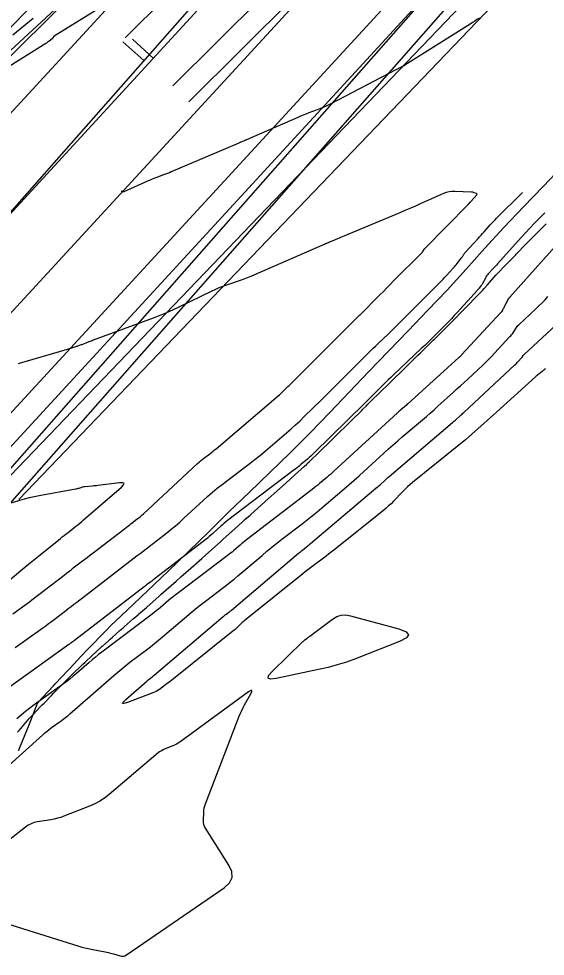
# Model space of a CAD drawing. Extents: x 658976 to 668726, y 639543 to 647196.
# Drawn here: x 662037.9 to 662131.1, y 642735.9 to 642901.9 of the extents above; entities that cross this region are included whole.
import ezdxf

# ---------------------------------------------------------------- set-up
doc = ezdxf.new("R2010")
doc.units = 0
for name, color, linetype in [('Ex_Major Contours', 7, 'Continuous'), ('Ex_Minor Contours', 7, 'Continuous'), ('R_Ramp 15 Degree_Min Ls', 7, 'Continuous'), ('R_Ramp 20 Degree Des Ls', 7, 'Continuous'), ('R_Ramp 20 Degree Des Ls Annot', 7, 'Continuous'), ('R_Ramp 20 Degree Existing Ramp', 7, 'Continuous'), ('R_Ramp 20 Degree_Min Ls', 7, 'Continuous')]:
    doc.layers.add(name, color=color, linetype=linetype)

msp = doc.modelspace()

# ---------------------------------------------------------------- linework, layer by layer
at = {"layer": 'Ex_Major Contours'}
msp.add_lwpolyline([(662131.02, 642867.57), (662129.94, 642866.49), (662129.14, 642865.68), (662128.35, 642864.86), (662127.58, 642864.03), (662126.81, 642863.19), (662122.65, 642858.53), (662122.46, 642858.32), (662122.27, 642858.1), (662122.07, 642857.89), (662121.88, 642857.68), (662121.01, 642856.74), (662120.86, 642856.57), (662120.73, 642856.39), (662120.6, 642856.21), (662120.5, 642856.01), (662119.99, 642855.04), (662119.93, 642854.93), (662119.86, 642854.83), (662119.79, 642854.73), (662119.72, 642854.63), (662119.41, 642854.25), (662119.34, 642854.16), (662119.26, 642854.06), (662119.18, 642853.97), (662119.1, 642853.88), (662115.49, 642849.91), (662114.99, 642849.36), (662114.48, 642848.82), (662113.97, 642848.29), (662113.45, 642847.76), (662111.35, 642845.65), (662110.82, 642845.13), (662110.29, 642844.61), (662109.76, 642844.09), (662109.22, 642843.58), (662104.2, 642838.84), (662103.78, 642838.43), (662103.36, 642838.03), (662102.94, 642837.62), (662102.53, 642837.21), (662100.87, 642835.55), (662100.46, 642835.14), (662100.04, 642834.73), (662099.63, 642834.32), (662099.21, 642833.91), (662090.13, 642824.99), (662089.86, 642824.72), (662089.58, 642824.46), (662089.3, 642824.21), (662089.01, 642823.96), (662087.85, 642822.97), (662087.56, 642822.72), (662087.27, 642822.48), (662086.97, 642822.25), (662086.67, 642822.02), (662074.87, 642813.07), (662074.56, 642812.83), (662074.25, 642812.58), (662073.95, 642812.32), (662073.66, 642812.06), (662072.51, 642810.99), (662072.22, 642810.72), (662071.92, 642810.47), (662071.62, 642810.22), (662071.31, 642809.97), (662061.88, 642802.68), (662061.73, 642802.57), (662061.58, 642802.46), (662061.43, 642802.34), (662061.28, 642802.23), (662060.69, 642801.78), (662060.54, 642801.66), (662060.4, 642801.55), (662060.25, 642801.44), (662060.1, 642801.32), (662047.74, 642791.82), (662047.67, 642791.76), (662047.59, 642791.7), (662047.51, 642791.64), (662047.43, 642791.58), (662047.11, 642791.33), (662047.03, 642791.27), (662046.95, 642791.21), (662046.87, 642791.15), (662046.79, 642791.1), (662035.84, 642783.25)], dxfattribs=at)
at = {"layer": 'Ex_Minor Contours'}
for points in [[(662056.99, 642906.86), (662044.19, 642898.84), (662044.16, 642898.81), (662044.13, 642898.79), (662044.1, 642898.76), (662044.07, 642898.73), (662043.97, 642898.59), (662043.95, 642898.56), (662043.92, 642898.53), (662043.89, 642898.5), (662043.86, 642898.47), (662043.2, 642897.92), (662043.07, 642897.83), (662042.95, 642897.73), (662042.82, 642897.64), (662042.69, 642897.56), (662016.38, 642881.08)], [(662036.84, 642899.07), (662040.45, 642902.06)], [(662119.43, 642902.05), (662119.02, 642901.79), (662118.62, 642901.53), (662118.21, 642901.26), (662117.8, 642901), (662106.25, 642893.71), (662106.21, 642893.68), (662106.16, 642893.65), (662106.12, 642893.63), (662106.08, 642893.61), (662105.91, 642893.51), (662105.87, 642893.48), (662105.82, 642893.46), (662105.78, 642893.44), (662105.73, 642893.42), (662105.14, 642893.12), (662105.02, 642893.06), (662104.91, 642893.01), (662104.79, 642892.95), (662104.68, 642892.89), (662093.15, 642886.88), (662092.68, 642886.64), (662092.2, 642886.42), (662091.71, 642886.21), (662091.22, 642886.01), (662089.24, 642885.26), (662088.74, 642885.07), (662088.25, 642884.88), (662087.76, 642884.67), (662087.28, 642884.46), (662078.19, 642880.49), (662078.16, 642880.48), (662078.12, 642880.46), (662078.09, 642880.45), (662078.06, 642880.43), (662077.92, 642880.36), (662077.89, 642880.35), (662077.85, 642880.33), (662077.82, 642880.32), (662077.78, 642880.3), (662077.24, 642880.09), (662077.14, 642880.05), (662077.03, 642880.01), (662076.93, 642879.97), (662076.83, 642879.93), (662064.91, 642874.81), (662064.57, 642874.67), (662064.23, 642874.54), (662063.89, 642874.4), (662063.55, 642874.28), (662062.18, 642873.78), (662061.84, 642873.66), (662061.5, 642873.52), (662061.16, 642873.38), (662060.83, 642873.24), (662056.5, 642871.31), (662056.47, 642871.3), (662056.44, 642871.29), (662056.42, 642871.29), (662056.39, 642871.3), (662056.26, 642871.32), (662056.24, 642871.32), (662056.21, 642871.33), (662056.19, 642871.33), (662056.17, 642871.34), (662056.04, 642871.36)], [(662036.86, 642796.54), (662038.55, 642797.76), (662038.98, 642798.06), (662039.4, 642798.37), (662039.81, 642798.69), (662040.23, 642799), (662045.93, 642803.4), (662046.34, 642803.72), (662046.74, 642804.03), (662047.15, 642804.34), (662047.56, 642804.66), (662049.19, 642805.91), (662049.59, 642806.22), (662050, 642806.54), (662050.41, 642806.85), (662050.82, 642807.16), (662056.64, 642811.62), (662056.92, 642811.83), (662057.21, 642812.05), (662057.49, 642812.26), (662057.77, 642812.48), (662058.89, 642813.34), (662059.17, 642813.56), (662059.44, 642813.79), (662059.71, 642814.02), (662059.97, 642814.26), (662069.55, 642823.16), (662069.81, 642823.4), (662070.08, 642823.63), (662070.35, 642823.85), (662070.63, 642824.06), (662071.75, 642824.91), (662072.03, 642825.13), (662072.3, 642825.34), (662072.57, 642825.57), (662072.84, 642825.79), (662083.84, 642835.17), (662084.06, 642835.36), (662084.28, 642835.55), (662084.49, 642835.75), (662084.7, 642835.96), (662085.54, 642836.78), (662085.75, 642836.98), (662085.96, 642837.19), (662086.16, 642837.39), (662086.37, 642837.6), (662097.74, 642848.97), (662097.78, 642849.01), (662097.83, 642849.05), (662097.87, 642849.09), (662097.91, 642849.14), (662098.09, 642849.3), (662098.13, 642849.34), (662098.17, 642849.38), (662098.22, 642849.43), (662098.26, 642849.47), (662101.83, 642853.05), (662102.44, 642853.66), (662103.04, 642854.27), (662103.65, 642854.89), (662104.26, 642855.5), (662109.35, 642860.63), (662109.39, 642860.68), (662109.43, 642860.73), (662109.47, 642860.78), (662109.51, 642860.84), (662109.64, 642861.07), (662109.67, 642861.12), (662109.71, 642861.18), (662109.75, 642861.23), (662109.8, 642861.28), (662117.44, 642869.05), (662117.48, 642869.1), (662117.53, 642869.15), (662117.58, 642869.19), (662117.62, 642869.24), (662117.8, 642869.43), (662117.85, 642869.48), (662117.89, 642869.53), (662117.94, 642869.58), (662117.98, 642869.63), (662118.97, 642870.73), (662119.02, 642870.81), (662119.03, 642870.88), (662118.99, 642870.93), (662118.91, 642870.98), (662118.49, 642871.14), (662118.39, 642871.18), (662118.28, 642871.21), (662118.17, 642871.22), (662118.06, 642871.23), (662115.1, 642871.37), (662114.58, 642871.36), (662114.07, 642871.3), (662113.57, 642871.17), (662113.08, 642870.98), (662108.85, 642869.1), (662107.99, 642868.71), (662107.12, 642868.34), (662106.25, 642867.96), (662105.38, 642867.59), (662095.42, 642863.42), (662095.15, 642863.31), (662094.87, 642863.19), (662094.6, 642863.07), (662094.32, 642862.96), (662092.8, 642862.32), (662092.74, 642862.29), (662092.68, 642862.27), (662092.62, 642862.24), (662092.56, 642862.22), (662092.31, 642862.13), (662092.25, 642862.1), (662092.19, 642862.08), (662092.13, 642862.06), (662092.07, 642862.03), (662079.62, 642856.58), (662078.99, 642856.31), (662078.36, 642856.06), (662077.72, 642855.82), (662077.08, 642855.59), (662074.5, 642854.7), (662073.86, 642854.47), (662073.23, 642854.21), (662072.6, 642853.94), (662071.99, 642853.65), (662066.36, 642850.91), (662065.21, 642850.37), (662064.05, 642849.85), (662062.87, 642849.37), (662061.69, 642848.92), (662051.07, 642845), (662050.88, 642844.92), (662050.7, 642844.85), (662050.51, 642844.78), (662050.32, 642844.7), (662049.46, 642844.34), (662049.33, 642844.29), (662049.21, 642844.24), (662049.08, 642844.2), (662048.95, 642844.16), (662048.44, 642843.99), (662048.31, 642843.95), (662048.18, 642843.91), (662048.06, 642843.87), (662047.93, 642843.83), (662046.31, 642843.33), (662046, 642843.23), (662045.69, 642843.14), (662045.38, 642843.05), (662045.06, 642842.95), (662038.97, 642841.15), (662038.57, 642841.04), (662038.17, 642840.93), (662037.77, 642840.82)], [(662037.28, 642790.56), (662042.16, 642794.06), (662042.67, 642794.42), (662043.17, 642794.8), (662043.68, 642795.18), (662044.18, 642795.56), (662046.17, 642797.1), (662046.67, 642797.48), (662047.16, 642797.86), (662047.66, 642798.25), (662048.16, 642798.63), (662054.15, 642803.24), (662054.68, 642803.64), (662055.2, 642804.04), (662055.72, 642804.44), (662056.25, 642804.85), (662058.34, 642806.45), (662058.87, 642806.85), (662059.39, 642807.25), (662059.92, 642807.65), (662060.44, 642808.06), (662064.12, 642810.9), (662064.9, 642811.52), (662065.66, 642812.15), (662066.41, 642812.8), (662067.15, 642813.47), (662070.54, 642816.62), (662071.35, 642817.36), (662072.19, 642818.07), (662073.04, 642818.77), (662073.91, 642819.45), (662077.92, 642822.49), (662078.85, 642823.2), (662079.77, 642823.93), (662080.68, 642824.67), (662081.58, 642825.43), (662085.32, 642828.62), (662086.12, 642829.32), (662086.91, 642830.03), (662087.69, 642830.75), (662088.45, 642831.49), (662091.49, 642834.47), (662092.24, 642835.21), (662093, 642835.96), (662093.75, 642836.71), (662094.5, 642837.46), (662099.7, 642842.66), (662100.15, 642843.1), (662100.59, 642843.54), (662101.05, 642843.97), (662101.5, 642844.41), (662103.33, 642846.13), (662103.78, 642846.56), (662104.23, 642847), (662104.68, 642847.44), (662105.12, 642847.88), (662112.45, 642855.23), (662112.73, 642855.52), (662113.01, 642855.81), (662113.28, 642856.1), (662113.56, 642856.4), (662114.85, 642857.82), (662115.01, 642858.01), (662115.17, 642858.19), (662115.33, 642858.38), (662115.49, 642858.57), (662116.3, 642859.58), (662116.36, 642859.66), (662116.41, 642859.73), (662116.46, 642859.81), (662116.51, 642859.89), (662116.68, 642860.23), (662116.73, 642860.31), (662116.78, 642860.39), (662116.84, 642860.46), (662116.9, 642860.53), (662119.2, 642863.02), (662119.48, 642863.32), (662119.75, 642863.62), (662120.02, 642863.92), (662120.3, 642864.22), (662121.38, 642865.44), (662121.66, 642865.74), (662121.93, 642866.04), (662122.21, 642866.33), (662122.5, 642866.62), (662127.08, 642871.19)], [(662134.28, 642863.22), (662124.82, 642852.62), (662124.8, 642852.6), (662124.78, 642852.58), (662124.76, 642852.56), (662124.75, 642852.54), (662124.67, 642852.46), (662124.66, 642852.44), (662124.64, 642852.42), (662124.62, 642852.4), (662124.61, 642852.38), (662123.66, 642850.55), (662123.62, 642850.48), (662123.59, 642850.42), (662123.55, 642850.36), (662123.51, 642850.3), (662123.36, 642850.06), (662123.32, 642850), (662123.28, 642849.94), (662123.24, 642849.89), (662123.19, 642849.84), (662116.36, 642842.45), (662116.31, 642842.4), (662116.26, 642842.35), (662116.21, 642842.31), (662116.16, 642842.26), (662115.97, 642842.07), (662115.92, 642842.03), (662115.87, 642841.98), (662115.82, 642841.94), (662115.77, 642841.89), (662106.76, 642833.74), (662106.61, 642833.6), (662106.46, 642833.47), (662106.31, 642833.34), (662106.16, 642833.21), (662105.54, 642832.68), (662105.39, 642832.55), (662105.24, 642832.42), (662105.09, 642832.29), (662104.94, 642832.15), (662093.68, 642821.8), (662093.37, 642821.52), (662093.06, 642821.24), (662092.74, 642820.97), (662092.43, 642820.7), (662091.16, 642819.62), (662090.84, 642819.35), (662090.51, 642819.09), (662090.19, 642818.83), (662089.86, 642818.57), (662078.23, 642809.62), (662077.94, 642809.4), (662077.65, 642809.17), (662077.36, 642808.93), (662077.08, 642808.69), (662075.95, 642807.73), (662075.67, 642807.49), (662075.38, 642807.26), (662075.09, 642807.03), (662074.79, 642806.8), (662065.98, 642800.15), (662065.6, 642799.85), (662065.22, 642799.55), (662064.84, 642799.25), (662064.47, 642798.94), (662063, 642797.68), (662062.63, 642797.37), (662062.25, 642797.07), (662061.87, 642796.77), (662061.49, 642796.47), (662052.63, 642789.77), (662052.04, 642789.32), (662051.47, 642788.86), (662050.9, 642788.39), (662050.34, 642787.91), (662048.12, 642785.96), (662047.56, 642785.48), (662046.99, 642785.02), (662046.4, 642784.57), (662045.81, 642784.13), (662040.64, 642780.43), (662039.85, 642779.84), (662039.07, 642779.24), (662038.31, 642778.61), (662037.57, 642777.96)], [(662030.71, 642764.82), (662042.14, 642775.11), (662042.52, 642775.44), (662042.91, 642775.77), (662043.31, 642776.08), (662043.72, 642776.38), (662045.38, 642777.57), (662045.79, 642777.87), (662046.19, 642778.18), (662046.58, 642778.5), (662046.97, 642778.83), (662054.74, 642785.64), (662055.43, 642786.23), (662056.13, 642786.82), (662056.85, 642787.39), (662057.58, 642787.95), (662060.5, 642790.16), (662061.23, 642790.72), (662061.95, 642791.29), (662062.66, 642791.86), (662063.36, 642792.45), (662068.44, 642796.78), (662069.11, 642797.34), (662069.79, 642797.89), (662070.48, 642798.43), (662071.17, 642798.96), (662073.96, 642801.07), (662074.65, 642801.6), (662075.34, 642802.15), (662076.02, 642802.7), (662076.69, 642803.26), (662080.98, 642806.9), (662081.84, 642807.63), (662082.72, 642808.34), (662083.6, 642809.05), (662084.49, 642809.74), (662088.07, 642812.5), (662088.96, 642813.19), (662089.84, 642813.9), (662090.72, 642814.61), (662091.58, 642815.34), (662095.52, 642818.67), (662096.4, 642819.43), (662097.28, 642820.2), (662098.14, 642820.97), (662099.01, 642821.75), (662102.55, 642825.01), (662103.35, 642825.74), (662104.16, 642826.46), (662104.98, 642827.18), (662105.8, 642827.88), (662109.38, 642830.92), (662110.07, 642831.51), (662110.75, 642832.1), (662111.43, 642832.7), (662112.1, 642833.31), (662114.85, 642835.8), (662115.48, 642836.37), (662116.12, 642836.95), (662116.75, 642837.53), (662117.37, 642838.12), (662120.05, 642840.61), (662120.59, 642841.12), (662121.12, 642841.64), (662121.64, 642842.17), (662122.14, 642842.71), (662124.86, 642845.65), (662125.01, 642845.81), (662125.15, 642845.98), (662125.28, 642846.16), (662125.4, 642846.34), (662125.87, 642847.09), (662125.99, 642847.27), (662126.12, 642847.44), (662126.27, 642847.61), (662126.42, 642847.76), (662129.44, 642850.58), (662129.99, 642851.1), (662130.53, 642851.64), (662131.06, 642852.18), (662131.58, 642852.74)], [(662131.12, 642839.95), (662130.98, 642839.82), (662130.84, 642839.7), (662130.69, 642839.58), (662130.54, 642839.47), (662129.94, 642839.02), (662129.79, 642838.9), (662129.65, 642838.78), (662129.51, 642838.66), (662129.36, 642838.54), (662122.49, 642832.29), (662121.94, 642831.8), (662121.4, 642831.3), (662120.84, 642830.81), (662120.29, 642830.31), (662118.08, 642828.34), (662117.53, 642827.85), (662116.97, 642827.37), (662116.4, 642826.9), (662115.83, 642826.43), (662107.63, 642819.8), (662107.17, 642819.42), (662106.73, 642819.03), (662106.3, 642818.62), (662105.88, 642818.19), (662104.23, 642816.48), (662103.81, 642816.05), (662103.38, 642815.65), (662102.93, 642815.25), (662102.48, 642814.87), (662093.66, 642807.81), (662093.21, 642807.45), (662092.75, 642807.1), (662092.3, 642806.75), (662091.84, 642806.4), (662089.99, 642805.03), (662089.53, 642804.68), (662089.07, 642804.33), (662088.62, 642803.98), (662088.17, 642803.62), (662078.03, 642795.47), (662077.83, 642795.31), (662077.64, 642795.15), (662077.46, 642794.98), (662077.28, 642794.81), (662076.56, 642794.12), (662076.37, 642793.94), (662076.19, 642793.78), (662076, 642793.61), (662075.81, 642793.45), (662064.98, 642784.79), (662064.72, 642784.58), (662064.45, 642784.37), (662064.18, 642784.17), (662063.9, 642783.97), (662062.8, 642783.16), (662062.52, 642782.97), (662062.23, 642782.8), (662061.93, 642782.65), (662061.62, 642782.52), (662057.16, 642780.83), (662056.53, 642780.63), (662056.26, 642780.65), (662056.37, 642780.89), (662056.84, 642781.35), (662060.57, 642784.62), (662060.67, 642784.71), (662060.78, 642784.8), (662060.89, 642784.89), (662061, 642784.97), (662061.44, 642785.31), (662061.55, 642785.39), (662061.66, 642785.48), (662061.77, 642785.57), (662061.88, 642785.66), (662074.1, 642796.05), (662074.22, 642796.15), (662074.34, 642796.25), (662074.46, 642796.35), (662074.58, 642796.44), (662075.08, 642796.82), (662075.2, 642796.91), (662075.33, 642797.01), (662075.45, 642797.1), (662075.57, 642797.2), (662087.41, 642807.26), (662087.58, 642807.41), (662087.76, 642807.55), (662087.94, 642807.7), (662088.12, 642807.84), (662088.84, 642808.39), (662089.02, 642808.53), (662089.2, 642808.68), (662089.37, 642808.82), (662089.55, 642808.97), (662101.12, 642818.78), (662101.32, 642818.95), (662101.52, 642819.12), (662101.71, 642819.3), (662101.91, 642819.47), (662102.68, 642820.18), (662102.87, 642820.36), (662103.06, 642820.53), (662103.26, 642820.7), (662103.46, 642820.87), (662114.71, 642830.43), (662114.88, 642830.58), (662115.05, 642830.72), (662115.22, 642830.87), (662115.38, 642831.02), (662116.04, 642831.62), (662116.21, 642831.77), (662116.37, 642831.92), (662116.54, 642832.07), (662116.7, 642832.22), (662125.73, 642840.63), (662125.87, 642840.76), (662126.01, 642840.9), (662126.14, 642841.03), (662126.27, 642841.17), (662126.96, 642841.92), (662127, 642841.96), (662127.03, 642842.01), (662127.07, 642842.05), (662127.1, 642842.1), (662127.22, 642842.29), (662127.25, 642842.33), (662127.28, 642842.38), (662127.32, 642842.42), (662127.36, 642842.46), (662136.2, 642850.71)], [(662036, 642802.35), (662039, 642804.83), (662039.6, 642805.32), (662040.2, 642805.81), (662040.8, 642806.3), (662041.4, 642806.78), (662045.27, 642809.88), (662045.61, 642810.15), (662045.96, 642810.43), (662046.3, 642810.7), (662046.65, 642810.97), (662048.03, 642812.06), (662048.37, 642812.33), (662048.71, 642812.61), (662049.05, 642812.89), (662049.38, 642813.18), (662056.08, 642818.96), (662056.47, 642819.36), (662056.55, 642819.62), (662056.3, 642819.75), (662055.74, 642819.73), (662051.9, 642819.26), (662051.67, 642819.23), (662051.44, 642819.21), (662051.2, 642819.19), (662050.97, 642819.17), (662049.61, 642819.06), (662049.59, 642819.06), (662049.57, 642819.05), (662049.54, 642819.05), (662049.52, 642819.05), (662049.43, 642819.04), (662049.41, 642819.04), (662049.39, 642819.03), (662049.37, 642819.03), (662049.34, 642819.02), (662048.52, 642818.76), (662048.38, 642818.72), (662048.23, 642818.68), (662048.08, 642818.64), (662047.94, 642818.61), (662041.52, 642817.43), (662040.64, 642817.26), (662039.76, 642817.06), (662038.88, 642816.84), (662038.01, 642816.6), (662034.55, 642815.58)], [(662030.6, 642743.3), (662048.52, 642737.69), (662049.07, 642737.52), (662049.61, 642737.38), (662050.17, 642737.24), (662050.72, 642737.13), (662053.47, 642736.59), (662053.77, 642736.53), (662054.08, 642736.46), (662054.37, 642736.38), (662054.67, 642736.3), (662055.86, 642735.94), (662056.15, 642735.89), (662056.43, 642735.9), (662056.7, 642735.97), (662056.96, 642736.11), (662074.28, 642748.03), (662075.2, 642748.88), (662075.65, 642749.83), (662075.61, 642750.87), (662075.1, 642752.02), (662070.96, 642758.57), (662070.79, 642758.89), (662070.67, 642759.22), (662070.61, 642759.57), (662070.59, 642759.94), (662070.65, 642761.42), (662070.68, 642761.79), (662070.74, 642762.15), (662070.83, 642762.51), (662070.95, 642762.86), (662076.94, 642778.41), (662077.15, 642778.93), (662077.37, 642779.44), (662077.62, 642779.94), (662077.88, 642780.43), (662078.96, 642782.39), (662079.14, 642782.78), (662079.14, 642782.96), (662078.96, 642782.94), (662078.6, 642782.71), (662066.42, 642773.82), (662066.12, 642773.62), (662065.81, 642773.43), (662065.49, 642773.27), (662065.15, 642773.13), (662063.79, 642772.62), (662063.46, 642772.47), (662063.15, 642772.3), (662062.84, 642772.11), (662062.56, 642771.89), (662053.9, 642764.53), (662053.1, 642763.91), (662052.26, 642763.36), (662051.38, 642762.88), (662050.45, 642762.47), (662045.88, 642760.69), (662045.32, 642760.49), (662044.75, 642760.32), (662044.17, 642760.18), (662043.58, 642760.07), (662041.21, 642759.69), (662040.63, 642759.56), (662040.08, 642759.37), (662039.56, 642759.1), (662039.07, 642758.77), (662032.93, 642753.99)]]:
    msp.add_lwpolyline(points, dxfattribs=at)
msp.add_lwpolyline([(662088.25, 642791.65), (662088.35, 642791.74), (662088.45, 642791.83), (662088.55, 642791.91), (662088.97, 642792.25), (662089.08, 642792.33), (662089.18, 642792.41), (662089.29, 642792.5), (662089.4, 642792.58), (662093.46, 642795.6), (662094.19, 642796.04), (662094.96, 642796.28), (662095.77, 642796.34), (662096.61, 642796.2), (662105.17, 642793.86), (662106.46, 642793.38), (662106.91, 642792.84), (662106.52, 642792.26), (662105.29, 642791.64), (662097.51, 642788.59), (662095.91, 642788), (662094.29, 642787.48), (662092.65, 642787.03), (662090.98, 642786.65), (662083.47, 642785.11), (662082.48, 642784.99), (662082.04, 642785.17), (662082.14, 642785.63), (662082.8, 642786.38), (662088.15, 642791.56)], close=True, dxfattribs=at)
at = {"layer": 'R_Ramp 15 Degree_Min Ls'}
for p, q in [((661999.48, 642858.53), (662256.07, 643114.04)), ((662056.72, 642898.58), (662264.54, 643105.54)), ((662065.18, 642890.08), (662273.01, 643097.04)), ((662068.01, 642887.25), (662275.83, 643094.2))]:
    msp.add_line(p, q, dxfattribs=at)
at = {"layer": 'R_Ramp 20 Degree Des Ls'}
for p, q in [((662025.41, 642809.72), (662214.71, 643024.86)), ((662028.41, 642807.07), (662217.72, 643022.22)), ((661983.22, 642846.84), (662079.59, 642943.96))]:
    msp.add_line(p, q, dxfattribs=at)
for points in [[(662041.19, 642780.72), (662042.08, 642781.69), (662044.05, 642783.8), (662044.37, 642784.14), (662046.67, 642786.56), (662046.95, 642786.85), (662048.93, 642789.02), (662049.96, 642790.11), (662053.47, 642793.69), (662054.17, 642794.4), (662054.16, 642794.41), (662057.09, 642797.16), (662060.71, 642800.63), (662064.34, 642804.1), (662067.96, 642807.57), (662071.57, 642811.06), (662075.11, 642814.6), (662078.73, 642818.08), (662082.36, 642821.55), (662085.95, 642825.05), (662089.47, 642828.61), (662092.94, 642832.22), (662096.4, 642835.83), (662099.86, 642839.45), (662103.33, 642843.05), (662106.82, 642846.64), (662110.27, 642850.27), (662113.72, 642853.89), (662117.1, 642857.58), (662120.42, 642861.32), (662123.8, 642865), (662127.25, 642868.63), (662130.71, 642872.24), (662134.17, 642875.86)], [(662037.89, 642772.26), (662038, 642772.55), (662039.15, 642775.49), (662039.61, 642776.6), (662040.43, 642778.73), (662041.19, 642780.72)]]:
    msp.add_lwpolyline(points, dxfattribs=at)
at = {"layer": 'R_Ramp 20 Degree Des Ls Annot'}
msp.add_line((662002.88, 642829.53), (662307.75, 643176.01), dxfattribs=at)
msp.add_lwpolyline([(662056.32, 642897.83), (662060.07, 642894.53)], dxfattribs=at)
at = {"layer": 'R_Ramp 20 Degree Existing Ramp'}
for p, q in [((662009.6, 642838.32), (662282, 643134.55)), ((662000.76, 642846.44), (662222.08, 643087.11)), ((662018.43, 642830.2), (662239.74, 643070.87)), ((662027.26, 642822.07), (662248.58, 643062.74)), ((662030.21, 642819.37), (662251.52, 643060.04))]:
    msp.add_line(p, q, dxfattribs=at)
msp.add_lwpolyline([(662058.01, 642898.35), (662061.69, 642894.97)], dxfattribs=at)
at = {"layer": 'R_Ramp 20 Degree_Min Ls'}
for p, q in [((662156.03, 642945.87), (662035.01, 642819.57)), ((662086.78, 642942.98), (661994.95, 642857.96)), ((662158.92, 642943.11), (662037.9, 642816.81))]:
    msp.add_line(p, q, dxfattribs=at)
msp.add_lwpolyline([(662037.66, 642775.56), (662037.95, 642775.9), (662039.17, 642777.31), (662039.59, 642777.79), (662039.76, 642777.98), (662040.74, 642779.03), (662040.75, 642779.05), (662042.07, 642780.42), (662042.37, 642780.73), (662043.67, 642782.07), (662044.02, 642782.42), (662044.41, 642782.82), (662045.69, 642784.12), (662046.26, 642784.7), (662046.41, 642784.85), (662046.56, 642785), (662046.62, 642785.07), (662046.76, 642785.2), (662046.92, 642785.37), (662046.92, 642785.37), (662047.22, 642785.66), (662047.38, 642785.81), (662049.12, 642787.49), (662049.16, 642787.54), (662049.64, 642787.99), (662050.87, 642789.17), (662051.6, 642789.83), (662052.68, 642790.8), (662052.73, 642790.84), (662053.76, 642791.76), (662054.03, 642792), (662054.1, 642792.06), (662054.52, 642792.43), (662055.87, 642793.63), (662056.36, 642794.06), (662056.61, 642794.28), (662058.22, 642795.69), (662059.02, 642796.39), (662059.12, 642796.48), (662060.49, 642797.68), (662062.77, 642799.69), (662063.1, 642800), (662065.74, 642802.32), (662066.53, 642803.01), (662066.61, 642803.08), (662068.38, 642804.63), (662070.29, 642806.34), (662071, 642806.97), (662073.61, 642809.31), (662074.03, 642809.68), (662076.21, 642811.68), (662077.46, 642812.8), (662077.74, 642813.05), (662077.94, 642813.22), (662078.84, 642814.03), (662078.96, 642814.14), (662081.47, 642816.37), (662081.48, 642816.39), (662081.57, 642816.47), (662084.1, 642818.73), (662085.22, 642819.73), (662086.73, 642821.08), (662088.49, 642822.68), (662088.82, 642822.99), (662088.94, 642823.1), (662089.04, 642823.2), (662089.33, 642823.46), (662091.14, 642825.22), (662091.86, 642825.92), (662092.53, 642826.58), (662094.37, 642828.4), (662096.09, 642830.09), (662096.89, 642830.87), (662098.62, 642832.58), (662098.78, 642832.74), (662098.81, 642832.77), (662098.89, 642832.85), (662099.4, 642833.35), (662099.65, 642833.6), (662100.19, 642834.13), (662101.91, 642835.84), (662103.21, 642837.12), (662106.79, 642840.61), (662108.39, 642842.18), (662108.56, 642842.34), (662109.01, 642842.78), (662109.06, 642842.82), (662109.48, 642843.23), (662109.78, 642843.53), (662110.37, 642844.1), (662111.11, 642844.84), (662111.27, 642844.99), (662111.49, 642845.21), (662113.25, 642846.96), (662113.92, 642847.63), (662117.43, 642851.2), (662118.76, 642852.57), (662120, 642853.84), (662120.27, 642854.14), (662120.85, 642854.84), (662122.35, 642856.51), (662124.27, 642858.49), (662125.81, 642860.08), (662125.98, 642860.25), (662127.75, 642862.08), (662129.14, 642863.52), (662129.14, 642863.52), (662131.25, 642865.65)], dxfattribs=at)

doc.saveas('drawing.dxf')
